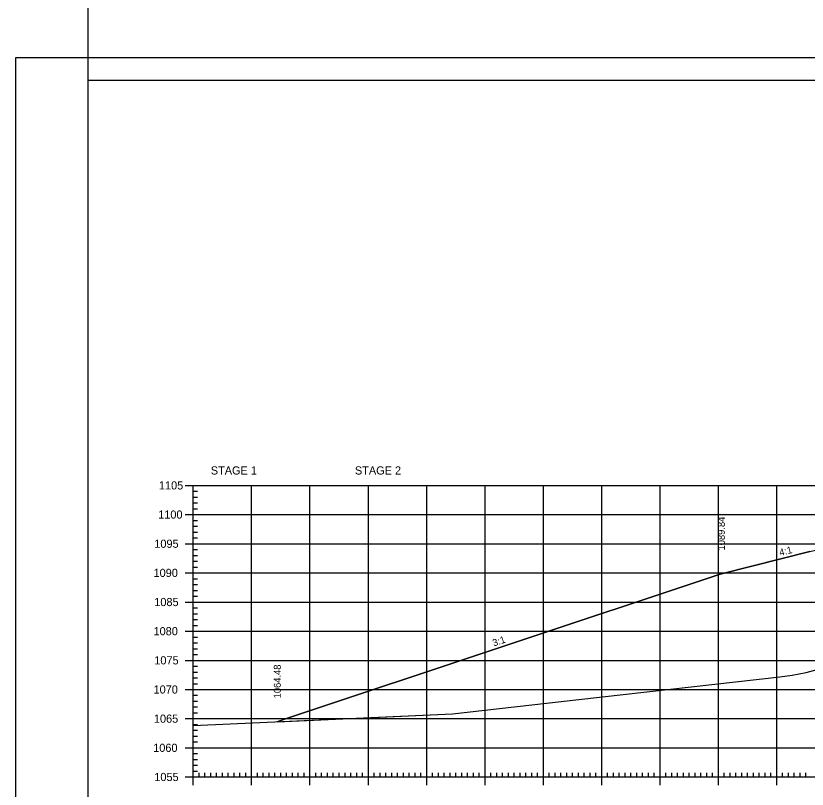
# Model space of a CAD drawing. Extents: x 1322838 to 1324533, y 339903 to 351025.
# Drawn here: x 1323533.3 to 1323668.9, y 344121 to 344253.6 of the extents above; entities that cross this region are included whole.
import ezdxf

# ---------------------------------------------------------------- set-up
doc = ezdxf.new("R2010")
doc.units = 0
for name, color, linetype in [('R_Axis', 7, 'Continuous'), ('R_Axis Annot', 7, 'Continuous'), ('R_Border', 7, 'Continuous'), ('R_Exist Surface', 7, 'Continuous'), ('R_Fin Surface', 7, 'Continuous'), ('R_Fin Surface Annot', 7, 'Continuous'), ('R_Grid', 7, 'Continuous'), ('R_No Plot', 7, 'Continuous')]:
    doc.layers.add(name, color=color, linetype=linetype)

msp = doc.modelspace()

# ---------------------------------------------------------------- linework, layer by layer
at = {"layer": 'R_Axis'}
for p, q in [((1323562.32, 344173.06), (1323565.12, 344173.06)), ((1323563.72, 344123.06), (1323563.72, 344173.06)), ((1323563.72, 344172.06), (1323564.42, 344172.06)), ((1323563.72, 344171.06), (1323564.42, 344171.06)), ((1323563.72, 344170.06), (1323564.42, 344170.06)), ((1323563.72, 344169.06), (1323564.42, 344169.06)), ((1323562.32, 344168.06), (1323565.12, 344168.06)), ((1323563.72, 344167.06), (1323564.42, 344167.06)), ((1323563.72, 344166.06), (1323564.42, 344166.06)), ((1323563.72, 344165.06), (1323564.42, 344165.06)), ((1323563.72, 344164.06), (1323564.42, 344164.06)), ((1323562.32, 344163.06), (1323565.12, 344163.06)), ((1323563.72, 344162.06), (1323564.42, 344162.06)), ((1323563.72, 344161.06), (1323564.42, 344161.06)), ((1323563.72, 344160.06), (1323564.42, 344160.06)), ((1323562.32, 344158.06), (1323565.12, 344158.06)), ((1323563.72, 344159.06), (1323564.42, 344159.06)), ((1323563.72, 344157.06), (1323564.42, 344157.06)), ((1323563.72, 344156.06), (1323564.42, 344156.06)), ((1323563.72, 344155.06), (1323564.42, 344155.06)), ((1323563.72, 344154.06), (1323564.42, 344154.06)), ((1323562.32, 344153.06), (1323565.12, 344153.06)), ((1323563.72, 344152.06), (1323564.42, 344152.06)), ((1323563.72, 344151.06), (1323564.42, 344151.06)), ((1323563.72, 344150.06), (1323564.42, 344150.06)), ((1323563.72, 344149.06), (1323564.42, 344149.06)), ((1323562.32, 344148.06), (1323565.12, 344148.06)), ((1323563.72, 344147.06), (1323564.42, 344147.06)), ((1323563.72, 344146.06), (1323564.42, 344146.06)), ((1323563.72, 344145.06), (1323564.42, 344145.06)), ((1323562.32, 344143.06), (1323565.12, 344143.06)), ((1323563.72, 344144.06), (1323564.42, 344144.06)), ((1323563.72, 344142.06), (1323564.42, 344142.06)), ((1323563.72, 344141.06), (1323564.42, 344141.06)), ((1323563.72, 344140.06), (1323564.42, 344140.06)), ((1323563.72, 344139.06), (1323564.42, 344139.06)), ((1323562.32, 344138.06), (1323565.12, 344138.06)), ((1323563.72, 344137.06), (1323564.42, 344137.06)), ((1323563.72, 344136.06), (1323564.42, 344136.06)), ((1323563.72, 344135.06), (1323564.42, 344135.06)), ((1323563.72, 344134.06), (1323564.42, 344134.06)), ((1323562.32, 344133.06), (1323565.12, 344133.06)), ((1323563.72, 344132.06), (1323564.42, 344132.06)), ((1323563.72, 344131.06), (1323564.42, 344131.06)), ((1323563.72, 344130.06), (1323564.42, 344130.06)), ((1323562.32, 344128.06), (1323565.12, 344128.06)), ((1323563.72, 344129.06), (1323564.42, 344129.06)), ((1323563.72, 344127.06), (1323564.42, 344127.06)), ((1323563.72, 344126.06), (1323564.42, 344126.06)), ((1323563.72, 344125.06), (1323564.42, 344125.06)), ((1323563.72, 344121.66), (1323563.72, 344124.46)), ((1323563.72, 344124.06), (1323564.42, 344124.06)), ((1323573.72, 344121.66), (1323573.72, 344124.46)), ((1323583.72, 344121.66), (1323583.72, 344124.46)), ((1323593.72, 344121.66), (1323593.72, 344124.46)), ((1323603.72, 344121.66), (1323603.72, 344124.46)), ((1323613.72, 344121.66), (1323613.72, 344124.46)), ((1323623.72, 344121.66), (1323623.72, 344124.46)), ((1323633.72, 344121.66), (1323633.72, 344124.46)), ((1323643.72, 344121.66), (1323643.72, 344124.46)), ((1323653.72, 344121.66), (1323653.72, 344124.46)), ((1323663.72, 344121.66), (1323663.72, 344124.46)), ((1323562.32, 344123.06), (1323565.12, 344123.06)), ((1323563.72, 344123.06), (1323843.72, 344123.06)), ((1323564.72, 344123.06), (1323564.72, 344123.76)), ((1323565.72, 344123.06), (1323565.72, 344123.76)), ((1323566.72, 344123.06), (1323566.72, 344123.76)), ((1323567.72, 344123.06), (1323567.72, 344123.76)), ((1323568.72, 344123.06), (1323568.72, 344123.76)), ((1323569.72, 344123.06), (1323569.72, 344123.76)), ((1323570.72, 344123.06), (1323570.72, 344123.76)), ((1323571.72, 344123.06), (1323571.72, 344123.76)), ((1323572.72, 344123.06), (1323572.72, 344123.76)), ((1323574.72, 344123.06), (1323574.72, 344123.76)), ((1323575.72, 344123.06), (1323575.72, 344123.76)), ((1323576.72, 344123.06), (1323576.72, 344123.76)), ((1323577.72, 344123.06), (1323577.72, 344123.76)), ((1323578.72, 344123.06), (1323578.72, 344123.76)), ((1323579.72, 344123.06), (1323579.72, 344123.76)), ((1323580.72, 344123.06), (1323580.72, 344123.76)), ((1323581.72, 344123.06), (1323581.72, 344123.76)), ((1323582.72, 344123.06), (1323582.72, 344123.76)), ((1323584.72, 344123.06), (1323584.72, 344123.76)), ((1323585.72, 344123.06), (1323585.72, 344123.76)), ((1323586.72, 344123.06), (1323586.72, 344123.76)), ((1323587.72, 344123.06), (1323587.72, 344123.76)), ((1323588.72, 344123.06), (1323588.72, 344123.76)), ((1323589.72, 344123.06), (1323589.72, 344123.76)), ((1323590.72, 344123.06), (1323590.72, 344123.76)), ((1323591.72, 344123.06), (1323591.72, 344123.76)), ((1323592.72, 344123.06), (1323592.72, 344123.76)), ((1323594.72, 344123.06), (1323594.72, 344123.76)), ((1323595.72, 344123.06), (1323595.72, 344123.76)), ((1323596.72, 344123.06), (1323596.72, 344123.76)), ((1323597.72, 344123.06), (1323597.72, 344123.76)), ((1323598.72, 344123.06), (1323598.72, 344123.76)), ((1323599.72, 344123.06), (1323599.72, 344123.76)), ((1323600.72, 344123.06), (1323600.72, 344123.76)), ((1323601.72, 344123.06), (1323601.72, 344123.76)), ((1323602.72, 344123.06), (1323602.72, 344123.76)), ((1323604.72, 344123.06), (1323604.72, 344123.76)), ((1323605.72, 344123.06), (1323605.72, 344123.76)), ((1323606.72, 344123.06), (1323606.72, 344123.76)), ((1323607.72, 344123.06), (1323607.72, 344123.76)), ((1323608.72, 344123.06), (1323608.72, 344123.76)), ((1323609.72, 344123.06), (1323609.72, 344123.76)), ((1323610.72, 344123.06), (1323610.72, 344123.76)), ((1323611.72, 344123.06), (1323611.72, 344123.76)), ((1323612.72, 344123.06), (1323612.72, 344123.76)), ((1323614.72, 344123.06), (1323614.72, 344123.76)), ((1323615.72, 344123.06), (1323615.72, 344123.76)), ((1323616.72, 344123.06), (1323616.72, 344123.76)), ((1323617.72, 344123.06), (1323617.72, 344123.76)), ((1323618.72, 344123.06), (1323618.72, 344123.76)), ((1323619.72, 344123.06), (1323619.72, 344123.76)), ((1323620.72, 344123.06), (1323620.72, 344123.76)), ((1323621.72, 344123.06), (1323621.72, 344123.76)), ((1323622.72, 344123.06), (1323622.72, 344123.76)), ((1323624.72, 344123.06), (1323624.72, 344123.76)), ((1323625.72, 344123.06), (1323625.72, 344123.76)), ((1323626.72, 344123.06), (1323626.72, 344123.76)), ((1323627.72, 344123.06), (1323627.72, 344123.76)), ((1323628.72, 344123.06), (1323628.72, 344123.76)), ((1323629.72, 344123.06), (1323629.72, 344123.76)), ((1323630.72, 344123.06), (1323630.72, 344123.76)), ((1323631.72, 344123.06), (1323631.72, 344123.76)), ((1323632.72, 344123.06), (1323632.72, 344123.76)), ((1323634.72, 344123.06), (1323634.72, 344123.76)), ((1323635.72, 344123.06), (1323635.72, 344123.76)), ((1323636.72, 344123.06), (1323636.72, 344123.76)), ((1323637.72, 344123.06), (1323637.72, 344123.76)), ((1323638.72, 344123.06), (1323638.72, 344123.76)), ((1323639.72, 344123.06), (1323639.72, 344123.76)), ((1323640.72, 344123.06), (1323640.72, 344123.76)), ((1323641.72, 344123.06), (1323641.72, 344123.76)), ((1323642.72, 344123.06), (1323642.72, 344123.76)), ((1323644.72, 344123.06), (1323644.72, 344123.76)), ((1323645.72, 344123.06), (1323645.72, 344123.76)), ((1323646.72, 344123.06), (1323646.72, 344123.76)), ((1323647.72, 344123.06), (1323647.72, 344123.76)), ((1323648.72, 344123.06), (1323648.72, 344123.76)), ((1323649.72, 344123.06), (1323649.72, 344123.76)), ((1323650.72, 344123.06), (1323650.72, 344123.76)), ((1323651.72, 344123.06), (1323651.72, 344123.76)), ((1323652.72, 344123.06), (1323652.72, 344123.76)), ((1323654.72, 344123.06), (1323654.72, 344123.76)), ((1323655.72, 344123.06), (1323655.72, 344123.76)), ((1323656.72, 344123.06), (1323656.72, 344123.76)), ((1323657.72, 344123.06), (1323657.72, 344123.76)), ((1323658.72, 344123.06), (1323658.72, 344123.76)), ((1323659.72, 344123.06), (1323659.72, 344123.76)), ((1323660.72, 344123.06), (1323660.72, 344123.76)), ((1323661.72, 344123.06), (1323661.72, 344123.76)), ((1323662.72, 344123.06), (1323662.72, 344123.76)), ((1323664.72, 344123.06), (1323664.72, 344123.76)), ((1323665.72, 344123.06), (1323665.72, 344123.76)), ((1323666.72, 344123.06), (1323666.72, 344123.76)), ((1323667.72, 344123.06), (1323667.72, 344123.76)), ((1323668.72, 344123.06), (1323668.72, 344123.76))]:
    msp.add_line(p, q, dxfattribs=at)
at = {"layer": 'R_Border'}
for p, q in [((1323545.72, 344242.52), (1323861.9, 344242.52)), ((1323545.72, 344037.06), (1323545.72, 344242.52))]:
    msp.add_line(p, q, dxfattribs=at)
at = {"layer": 'R_Exist Surface'}
msp.add_lwpolyline([(1323563.72, 344131.88), (1323608.14, 344133.91), (1323629.81, 344136.35), (1323664.22, 344140.26), (1323666.34, 344140.54), (1323668.75, 344140.95), (1323675.27, 344142.73)], dxfattribs=at)
at = {"layer": 'R_Fin Surface'}
msp.add_lwpolyline([(1323578.12, 344132.54), (1323579.17, 344132.89), (1323654.21, 344157.9), (1323654.22, 344157.9), (1323669.4, 344161.7), (1323670.33, 344161.93), (1323676.22, 344163.4), (1323682.22, 344163.25), (1323682.52, 344163.24), (1323684.22, 344163.19), (1323684.22, 344163.19), (1323702.28, 344162.73), (1323713.72, 344162.43), (1323743.22, 344161.67), (1323744.3, 344161.64), (1323745.22, 344161.62), (1323747.88, 344161.51), (1323751.22, 344161.38), (1323753.46, 344160.81), (1323756.31, 344160.1), (1323773.22, 344155.88), (1323775.35, 344155.16), (1323778.74, 344154.03)], dxfattribs=at)
at = {"layer": 'R_Grid'}
for p, q in [((1323563.72, 344173.06), (1323843.72, 344173.06)), ((1323563.72, 344123.06), (1323563.72, 344173.06)), ((1323573.72, 344123.06), (1323573.72, 344173.06)), ((1323583.72, 344123.06), (1323583.72, 344173.06)), ((1323593.72, 344123.06), (1323593.72, 344173.06)), ((1323603.72, 344123.06), (1323603.72, 344173.06)), ((1323613.72, 344123.06), (1323613.72, 344173.06)), ((1323623.72, 344123.06), (1323623.72, 344173.06)), ((1323633.72, 344123.06), (1323633.72, 344173.06)), ((1323643.72, 344123.06), (1323643.72, 344173.06)), ((1323653.72, 344123.06), (1323653.72, 344173.06)), ((1323663.72, 344123.06), (1323663.72, 344173.06)), ((1323563.72, 344168.06), (1323843.72, 344168.06)), ((1323563.72, 344163.06), (1323843.72, 344163.06)), ((1323563.72, 344158.06), (1323843.72, 344158.06)), ((1323563.72, 344153.06), (1323843.72, 344153.06)), ((1323563.72, 344148.06), (1323843.72, 344148.06)), ((1323563.72, 344143.06), (1323843.72, 344143.06)), ((1323563.72, 344138.06), (1323843.72, 344138.06)), ((1323563.72, 344133.06), (1323843.72, 344133.06)), ((1323563.72, 344128.06), (1323843.72, 344128.06)), ((1323563.72, 344123.06), (1323843.72, 344123.06))]:
    msp.add_line(p, q, dxfattribs=at)
at = {"layer": 'R_No Plot'}
for p, q in [((1323545.72, 344242.52), (1323545.72, 344326.93)), ((1323533.31, 344246.41), (1323866.65, 344246.41))]:
    msp.add_line(p, q, dxfattribs=at)
for points in [[(1323533.31, 344246.41), (1323866.65, 344246.41), (1323866.65, 344033.07), (1323533.31, 344033.07)], [(1323779.64, 344242.52), (1323799.26, 344242.52), (1323799.26, 344232.64), (1323815.37, 344232.64), (1323838.57, 344232.64), (1323838.57, 344199.97), (1323861.77, 344199.97), (1323861.9, 344037.06), (1323545.72, 344037.06), (1323545.72, 344242.52)]]:
    msp.add_lwpolyline(points, close=True, dxfattribs=at)
msp.add_lwpolyline([(1323669.4, 344161.7), (1323654.22, 344157.9), (1323654.21, 344157.9), (1323579.17, 344132.89), (1323578.12, 344132.54), (1323608.14, 344133.91), (1323629.81, 344136.35), (1323664.22, 344140.26), (1323666.34, 344140.54), (1323668.75, 344140.95), (1323675.27, 344142.73)], dxfattribs=at)

# ---------------------------------------------------------------- texts
at = {"layer": 'R_Axis Annot'}
for s, p in [('STAGE 1', (1323566.72, 344174.92)), ('STAGE 2', (1323591.42, 344174.92)), ('1105', (1323557.83, 344172.36)), ('1100', (1323557.71, 344167.36)), ('1095', (1323557.04, 344162.36)), ('1090', (1323556.91, 344157.36)), ('1085', (1323557.04, 344152.36)), ('1080', (1323556.91, 344147.36)), ('1075', (1323557.04, 344142.36)), ('1070', (1323556.91, 344137.36)), ('1065', (1323556.97, 344132.36)), ('1060', (1323556.85, 344127.36)), ('1055', (1323557.04, 344122.36))]:
    msp.add_text(s, height=1.4, dxfattribs=at).set_placement(p)
at = {"layer": 'R_Fin Surface Annot'}
for s, rotation, p in [('1089.84', 90, (1323654.82, 344161.9)), ('4:1', 14.0361, (1323664.29, 344160.94)), ('3:1', 18.4351, (1323615.22, 344145.43)), ('1064.48', 90, (1323578.72, 344136.54))]:
    msp.add_text(s, height=1.2, rotation=rotation, dxfattribs=at).set_placement(p)

doc.saveas('drawing.dxf')
